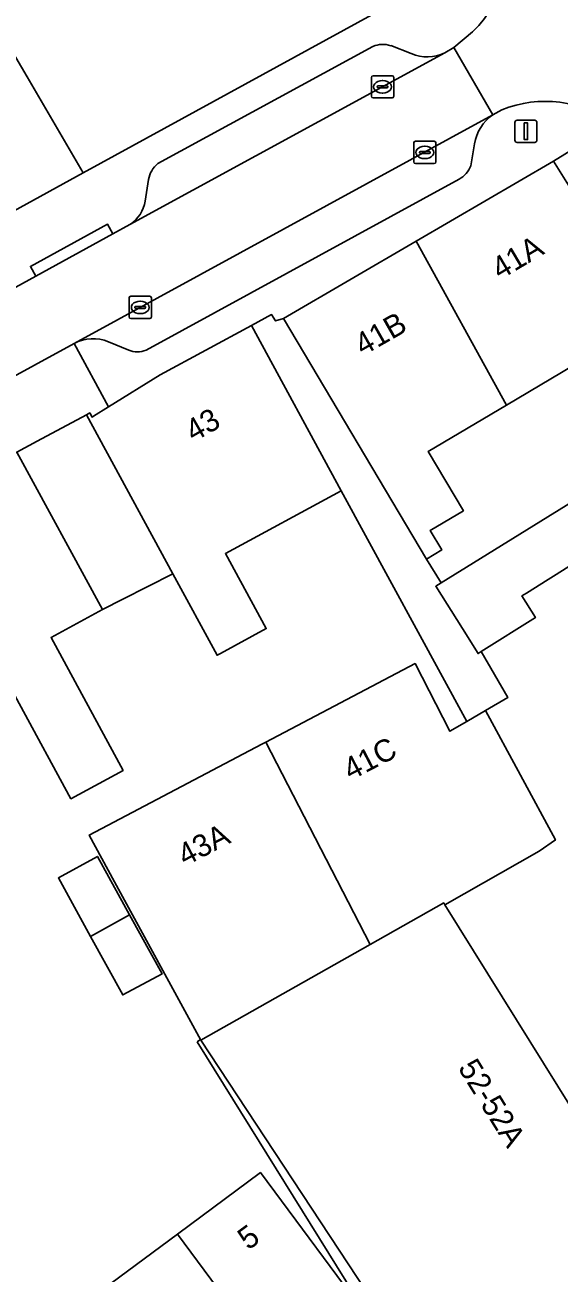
# Model space of a CAD drawing. Extents: x 161798 to 162385, y 382315 to 382833.
# Drawn here: x 162028.1 to 162052.1, y 382509.4 to 382565.6 of the extents above; entities that cross this region are included whole.
import ezdxf

# ---------------------------------------------------------------- set-up
doc = ezdxf.new("R2010")
doc.units = 0
for name, color, linetype in [('IMGEO_Erf', 7, 'Continuous'), ('IMGEO_Kolk', 7, 'Continuous'), ('IMGEO_Lichtmast', 7, 'Continuous'), ('IMGEO_Muur', 7, 'Continuous'), ('IMGEO_Pand', 7, 'Continuous'), ('IMGEO_Pand_nummerreeks', 7, 'Continuous'), ('IMGEO_Pand_overbouw', 7, 'Continuous'), ('IMGEO_Parkeervlak_open', 7, 'Continuous'), ('IMGEO_Rijbaan_lokaal_open', 7, 'Continuous'), ('IMGEO_Voetpad_open', 7, 'Continuous')]:
    doc.layers.add(name, color=color, linetype=linetype)

msp = doc.modelspace()

# ---------------------------------------------------------------- linework, layer by layer
at = {"layer": 'IMGEO_Erf'}
for points in [[(162028.173, 382563.272), (162025.918, 382567.13), (162028.455, 382568.612), (162029.641, 382569.305), (162031.72, 382570.519), (162032.732, 382568.941), (162034.268, 382569.838), (162034.971, 382568.741), (162035.289, 382568.244), (162036.988, 382569.333), (162035.431, 382571.761), (162034.53, 382571.183), (162032.819, 382573.852), (162031.224, 382576.34), (162022.991, 382571.062), (162025.032, 382567.88), (162019.435, 382564.291), (162021.947, 382559.857), (162024.412, 382555.505), (162030.697, 382558.956)], [(162058.995, 382548.046), (162058.602, 382548.668), (162055.485, 382546.819), (162053.253, 382550.581), (162049.741, 382548.497), (162046.224, 382546.411), (162047.806, 382543.743), (162046.311, 382542.856), (162046.834, 382541.975), (162046.143, 382541.565), (162046.806, 382540.495)], [(162031.032, 382524.581), (162029.583, 382527.213), (162031.337, 382528.179), (162032.787, 382525.547), (162034.25, 382522.894), (162032.481, 382521.949)]]:
    msp.add_lwpolyline(points, close=True, dxfattribs=at)
for points in [[(162045.105, 382506.067), (162035.998, 382519.906), (162032.112, 382527.044), (162030.97, 382529.141), (162038.738, 382533.23), (162038.921, 382533.326), (162045.628, 382536.857), (162047.199, 382533.818), (162047.956, 382534.259), (162042.312, 382544.643), (162037.097, 382541.81), (162038.932, 382538.433), (162036.872, 382537.313), (162036.726, 382537.234), (162034.733, 382540.903), (162030.845, 382548.062), (162028.625, 382546.867), (162027.712, 382546.375), (162031.561, 382539.287), (162029.252, 382538.035), (162032.495, 382532.051), (162030.144, 382530.776), (162027.822, 382535.062)], [(162052.997, 382541.51), (162051.981, 382540.872), (162051.626, 382540.649), (162050.638, 382540.028), (162050.439, 382539.903), (162051.048, 382538.934), (162048.608, 382537.401), (162049.81, 382535.338), (162048.802, 382534.751), (162051.946, 382528.925), (162051.211, 382528.42), (162046.977, 382526.001), (162054.63, 382513.705)], [(162031.195, 382508.4), (162034.935, 382511.174), (162038.675, 382513.949), (162043.702, 382507.173)]]:
    msp.add_lwpolyline(points, dxfattribs=at)
at = {"layer": 'IMGEO_Kolk'}
for p, q in [((162043.668, 382562.393), (162043.668, 382563.245)), ((162043.743, 382563.319), (162044.595, 382563.319)), ((162044.156, 382563.099), (162044.181, 382563.099)), ((162044.669, 382563.245), (162044.669, 382562.393)), ((162043.927, 382562.813), (162043.927, 382562.825)), ((162044.365, 382562.776), (162043.967, 382562.776)), ((162043.97, 382562.862), (162044.368, 382562.862)), ((162044.179, 382562.539), (162044.154, 382562.539)), ((162044.411, 382562.825), (162044.411, 382562.813)), ((162044.595, 382562.319), (162043.743, 382562.319)), ((162045.569, 382559.441), (162045.569, 382560.293)), ((162045.644, 382560.367), (162046.496, 382560.367)), ((162046.057, 382560.147), (162046.082, 382560.147)), ((162046.57, 382560.293), (162046.57, 382559.441)), ((162045.828, 382559.861), (162045.828, 382559.873)), ((162046.266, 382559.824), (162045.868, 382559.824)), ((162045.871, 382559.91), (162046.269, 382559.91)), ((162046.08, 382559.587), (162046.055, 382559.587)), ((162046.312, 382559.873), (162046.312, 382559.861)), ((162046.496, 382559.367), (162045.644, 382559.367)), ((162032.84, 382553.392), (162033.692, 382553.392)), ((162032.765, 382552.466), (162032.765, 382553.318)), ((162033.024, 382552.886), (162033.024, 382552.898)), ((162033.462, 382552.849), (162033.064, 382552.849)), ((162033.067, 382552.935), (162033.465, 382552.935)), ((162033.253, 382553.172), (162033.278, 382553.172)), ((162033.508, 382552.898), (162033.508, 382552.886)), ((162033.766, 382553.318), (162033.766, 382552.466)), ((162033.692, 382552.392), (162032.84, 382552.392)), ((162033.276, 382552.612), (162033.251, 382552.612))]:
    msp.add_line(p, q, dxfattribs=at)
for points in [[(162043.668, 382562.393), (162043.668, 382563.245)], [(162043.743, 382563.319), (162044.595, 382563.319)], [(162044.669, 382563.245), (162044.669, 382562.393)], [(162044.595, 382562.319), (162043.743, 382562.319)], [(162045.569, 382559.441), (162045.569, 382560.293)], [(162045.644, 382560.367), (162046.496, 382560.367)], [(162046.57, 382560.293), (162046.57, 382559.441)], [(162046.496, 382559.367), (162045.644, 382559.367)], [(162032.84, 382553.392), (162033.692, 382553.392)], [(162032.765, 382552.466), (162032.765, 382553.318)], [(162033.766, 382553.318), (162033.766, 382552.466)], [(162033.692, 382552.392), (162032.84, 382552.392)]]:
    msp.add_lwpolyline(points, dxfattribs=at)
for centre, radius, start, end in [((162043.745, 382563.243), 0.0765, 91.552, 178.448), ((162043.745, 382563.243), 0.0765, 91.552, 178.448), ((162044.593, 382563.243), 0.0765, 1.552, 88.448), ((162044.593, 382563.243), 0.0765, 1.552, 88.448), ((162043.745, 382562.395), 0.0765, 181.552, 268.448), ((162043.745, 382562.395), 0.0765, 181.552, 268.448), ((162043.967, 382562.822), 0.0403, 85.8775, 175.7526), ((162043.964, 382562.812), 0.0366, 178.938, 274.7102), ((162044.368, 382562.819), 0.043, 264.8664, 352.4533), ((162044.372, 382562.824), 0.0386, 1.7309, 96.639), ((162044.593, 382562.395), 0.0765, 271.552, 358.448), ((162044.593, 382562.395), 0.0765, 271.552, 358.448), ((162045.646, 382560.291), 0.0765, 91.552, 178.448), ((162045.646, 382560.291), 0.0765, 91.552, 178.448), ((162046.494, 382560.291), 0.0765, 1.552, 88.448), ((162046.494, 382560.291), 0.0765, 1.552, 88.448), ((162045.868, 382559.87), 0.0403, 85.8775, 175.7526), ((162045.865, 382559.86), 0.0366, 178.938, 274.7102), ((162046.269, 382559.867), 0.043, 264.8664, 352.4533), ((162046.273, 382559.872), 0.0386, 1.7309, 96.639), ((162045.646, 382559.443), 0.0765, 181.552, 268.448), ((162045.646, 382559.443), 0.0765, 181.552, 268.448), ((162046.494, 382559.443), 0.0765, 271.552, 358.448), ((162046.494, 382559.443), 0.0765, 271.552, 358.448), ((162032.842, 382553.316), 0.0765, 91.552, 178.448), ((162032.842, 382553.316), 0.0765, 91.552, 178.448), ((162033.69, 382553.316), 0.0765, 1.552, 88.448), ((162033.69, 382553.316), 0.0765, 1.552, 88.448), ((162033.064, 382552.895), 0.0403, 85.8775, 175.7526), ((162033.061, 382552.885), 0.0366, 178.938, 274.7102), ((162033.465, 382552.892), 0.043, 264.8664, 352.4533), ((162033.469, 382552.897), 0.0386, 1.7309, 96.639), ((162032.842, 382552.468), 0.0765, 181.552, 268.448), ((162032.842, 382552.468), 0.0765, 181.552, 268.448), ((162033.69, 382552.468), 0.0765, 271.552, 358.448), ((162033.69, 382552.468), 0.0765, 271.552, 358.448)]:
    msp.add_arc(centre, radius, start, end, dxfattribs=at)
for centre, major_axis, ratio, start_param, end_param in [((162044.155, 382562.819), (-0.387, 0.002), 0.722429, 4.712389, 7.853982), ((162044.18, 382562.819), (-0.39, 0.002), 0.717154, 1.570796, 4.712389), ((162046.056, 382559.867), (-0.387, 0.002), 0.722429, 4.712389, 7.853982), ((162046.081, 382559.867), (-0.39, 0.002), 0.717154, 1.570796, 4.712389), ((162033.252, 382552.892), (-0.387, 0.002), 0.722429, 4.712389, 7.853982), ((162033.277, 382552.892), (-0.39, 0.002), 0.717154, 1.570796, 4.712389)]:
    msp.add_ellipse(centre, major_axis=major_axis, ratio=ratio, start_param=start_param, end_param=end_param, dxfattribs=at)
at = {"layer": 'IMGEO_Lichtmast'}
for p, q in [((162050.225, 382561.318), (162051.015, 382561.318)), ((162051.015, 382561.318), (162050.225, 382561.318)), ((162050.125, 382560.418), (162050.125, 382561.218)), ((162050.125, 382561.218), (162050.125, 382560.418)), ((162051.115, 382561.218), (162051.115, 382560.418)), ((162051.115, 382560.418), (162051.115, 382561.218)), ((162051.015, 382560.318), (162050.225, 382560.318)), ((162050.225, 382560.318), (162051.015, 382560.318))]:
    msp.add_line(p, q, dxfattribs=at)
msp.add_lwpolyline([(162050.545, 382561.193), (162050.695, 382561.193), (162050.695, 382560.443), (162050.545, 382560.443), (162050.545, 382561.193)], dxfattribs=at)
for centre, start, end in [((162050.225, 382561.218), 90, 180), ((162050.225, 382561.218), 90, 180), ((162051.015, 382561.218), 0, 90), ((162051.015, 382561.218), 360, 90), ((162050.225, 382560.418), 180, 270), ((162050.225, 382560.418), 180, 270), ((162051.015, 382560.418), 270, 0), ((162051.015, 382560.418), 270, 0)]:
    msp.add_arc(centre, 0.1, start, end, dxfattribs=at)
at = {"layer": 'IMGEO_Muur'}
for points in [[(162035.823, 382519.838), (162035.981, 382519.937)], [(162035.823, 382519.838), (162043.702, 382507.173)]]:
    msp.add_lwpolyline(points, dxfattribs=at)
at = {"layer": 'IMGEO_Pand'}
for points in [[(162044.484, 382571.191), (162039.879, 382578.375), (162032.819, 382573.852), (162034.53, 382571.183), (162035.431, 382571.761), (162036.988, 382569.333), (162035.289, 382568.244), (162034.971, 382568.741), (162034.268, 382569.838), (162032.732, 382568.941), (162031.72, 382570.519), (162029.641, 382569.305), (162028.455, 382568.612), (162025.918, 382567.13), (162028.173, 382563.272), (162030.697, 382558.956), (162045.277, 382566.953), (162045.505, 382567.998), (162045.766, 382569.191)], [(162045.686, 382555.874), (162049.741, 382548.497), (162053.253, 382550.581), (162055.485, 382546.819), (162058.602, 382548.668), (162051.863, 382559.469)], [(162045.686, 382555.874), (162039.715, 382552.399), (162046.143, 382541.565), (162046.834, 382541.975), (162046.311, 382542.856), (162047.806, 382543.743), (162046.224, 382546.411), (162049.741, 382548.497)], [(162034.733, 382540.903), (162036.726, 382537.234), (162036.872, 382537.313), (162038.932, 382538.433), (162037.097, 382541.81), (162042.312, 382544.643), (162038.271, 382552.078), (162034.161, 382549.86), (162031.842, 382548.421), (162031.163, 382548), (162031.095, 382547.958), (162030.996, 382548.143), (162030.845, 382548.062)], [(162062.305, 382542.767), (162058.995, 382548.046), (162046.806, 382540.495), (162046.563, 382540.344), (162047.758, 382538.441), (162048.467, 382537.312), (162048.608, 382537.401), (162051.048, 382538.934), (162050.439, 382539.903), (162050.638, 382540.028), (162051.626, 382540.649), (162051.981, 382540.872), (162052.997, 382541.51), (162053.365, 382540.924), (162054.134, 382539.7), (162055.064, 382538.219)], [(162031.561, 382539.287), (162027.712, 382546.375), (162026.763, 382545.865), (162023.051, 382543.867), (162027.822, 382535.062), (162030.144, 382530.776), (162032.495, 382532.051), (162029.252, 382538.035)], [(162048.802, 382534.751), (162047.956, 382534.259), (162047.199, 382533.818), (162045.628, 382536.857), (162038.921, 382533.326), (162043.605, 382524.213), (162046.923, 382526.087), (162046.977, 382526.001), (162051.211, 382528.42), (162051.946, 382528.925)], [(162038.921, 382533.326), (162038.738, 382533.23), (162030.97, 382529.141), (162032.112, 382527.044), (162035.998, 382519.906), (162043.605, 382524.213)], [(162029.583, 382527.213), (162031.032, 382524.581), (162032.787, 382525.547), (162031.337, 382528.179)], [(162046.977, 382526.001), (162046.923, 382526.087), (162043.605, 382524.213), (162035.998, 382519.906), (162045.105, 382506.067), (162045.963, 382504.763), (162047.706, 382502.114), (162052.472, 382505.116), (162057.663, 382508.386), (162057.823, 382508.133), (162069.515, 382515.498), (162065.94, 382520.822), (162054.63, 382513.705)], [(162032.787, 382525.547), (162031.032, 382524.581), (162032.481, 382521.949), (162034.25, 382522.894)], [(162038.675, 382513.949), (162034.935, 382511.174), (162040.989, 382503.014), (162041.887, 382503.681), (162042.762, 382504.33), (162044.63, 382505.717), (162044.729, 382505.79), (162043.702, 382507.173)], [(162034.935, 382511.174), (162031.195, 382508.4), (162037.25, 382500.238), (162039.152, 382501.65), (162039.963, 382502.252), (162040.989, 382503.014)]]:
    msp.add_lwpolyline(points, close=True, dxfattribs=at)
at = {"layer": 'IMGEO_Pand_overbouw'}
msp.add_lwpolyline([(162027.712, 382546.375), (162031.561, 382539.287), (162032.485, 382539.758), (162034.733, 382540.903), (162030.845, 382548.062), (162028.625, 382546.867)], close=True, dxfattribs=at)
at = {"layer": 'IMGEO_Parkeervlak_open'}
for points in [[(162043.736, 382564.638), (162034.058, 382559.363)], [(162045.459, 382564.313), (162044.533, 382564.673)], [(162032.803, 382556.617), (162046.972, 382564.346)], [(162049.132, 382561.565), (162030.29, 382551.273)], [(162048.135, 382559.262), (162048.312, 382560.248)], [(162033.643, 382558.644), (162033.488, 382557.678)], [(162033.528, 382550.964), (162047.61, 382558.67)], [(162031.833, 382551.344), (162032.745, 382550.961)]]:
    msp.add_lwpolyline(points, dxfattribs=at)
for centre, radius, start, end in [((162044.18, 382563.627), 1.104, 71.3332, 113.6958), ((162046.179, 382565.987), 1.822, 246.7139, 295.785), ((162050.226, 382559.97), 1.934, 124.452, 171.7329), ((162034.717, 382558.503), 1.083, 127.479, 172.5348), ((162047.154, 382559.603), 1.039, 296.0511, 340.8141), ((162031.914, 382557.943), 1.596, 303.8463, 350.4598), ((162031.136, 382549.68), 1.804, 67.2893, 117.9798), ((162033.132, 382552.047), 1.153, 250.3703, 290.0687)]:
    msp.add_arc(centre, radius, start, end, dxfattribs=at)
at = {"layer": 'IMGEO_Rijbaan_lokaal_open'}
msp.add_lwpolyline([(162048.22, 382565.291), (162047.375, 382564.587), (162049.132, 382561.565), (162049.539, 382561.789)], dxfattribs=at)
msp.add_lwpolyline([(162032.033, 382556.197), (162028.564, 382554.299), (162025.416, 382552.577), (162008.648, 382543.569), (162010.317, 382540.49), (162025.09, 382548.438), (162030.29, 382551.273), (162049.132, 382561.565), (162047.375, 382564.587), (162046.972, 382564.346), (162032.803, 382556.617)], close=True, dxfattribs=at)
for centre, radius, start, end in [((162045.366, 382568.38), 4.205, 312.7334, 38.7709), ((162051.504, 382556.857), 5.309, 54.347, 111.7264)]:
    msp.add_arc(centre, radius, start, end, dxfattribs=at)
at = {"layer": 'IMGEO_Voetpad_open'}
for points in [[(162045.277, 382566.953), (162030.697, 382558.956), (162024.412, 382555.505)], [(162046.972, 382564.346), (162047.375, 382564.587), (162048.22, 382565.291)], [(162034.058, 382559.363), (162043.736, 382564.638)], [(162044.533, 382564.673), (162045.459, 382564.313)], [(162049.539, 382561.789), (162049.132, 382561.565)], [(162030.29, 382551.273), (162031.842, 382548.421), (162034.161, 382549.86), (162038.271, 382552.078), (162039.174, 382552.568), (162039.345, 382552.281), (162039.715, 382552.399), (162045.686, 382555.874), (162051.863, 382559.469), (162054.599, 382561.171)], [(162054.599, 382561.171), (162051.863, 382559.469), (162058.602, 382548.668), (162058.995, 382548.046), (162062.305, 382542.767), (162065.729, 382537.304), (162069.305, 382531.6), (162072.69, 382526.201), (162073.232, 382525.358), (162076.885, 382519.522), (162079.956, 382521.492), (162078.203, 382524.285), (162076.622, 382526.804)], [(162048.312, 382560.248), (162048.135, 382559.262)], [(162033.488, 382557.678), (162033.643, 382558.644)], [(162047.61, 382558.67), (162033.528, 382550.964)], [(162025.416, 382552.577), (162028.564, 382554.299), (162028.325, 382554.737), (162031.794, 382556.635), (162032.033, 382556.197), (162032.803, 382556.617)], [(162032.745, 382550.961), (162031.833, 382551.344)]]:
    msp.add_lwpolyline(points, dxfattribs=at)
for points in [[(162032.033, 382556.197), (162031.794, 382556.635), (162028.325, 382554.737), (162028.564, 382554.299)], [(162039.715, 382552.399), (162039.345, 382552.281), (162039.174, 382552.568), (162038.271, 382552.078), (162042.312, 382544.643), (162047.956, 382534.259), (162048.802, 382534.751), (162049.81, 382535.338), (162048.608, 382537.401), (162048.467, 382537.312), (162047.758, 382538.441), (162046.563, 382540.344), (162046.806, 382540.495), (162046.143, 382541.565)], [(162030.845, 382548.062), (162030.996, 382548.143), (162031.095, 382547.958), (162031.163, 382548), (162031.842, 382548.421), (162030.29, 382551.273), (162025.09, 382548.438), (162026.763, 382545.865), (162027.712, 382546.375), (162028.625, 382546.867)]]:
    msp.add_lwpolyline(points, close=True, dxfattribs=at)
for centre, radius, start, end in [((162045.366, 382568.38), 4.205, 312.7334, 38.7709), ((162044.18, 382563.627), 1.104, 71.3332, 113.6958), ((162046.179, 382565.987), 1.822, 246.7139, 295.785), ((162051.504, 382556.857), 5.309, 54.347, 111.7264), ((162050.226, 382559.97), 1.934, 124.452, 171.7329), ((162034.717, 382558.503), 1.083, 127.479, 172.5348), ((162047.154, 382559.603), 1.039, 296.0511, 340.8141), ((162031.914, 382557.943), 1.596, 303.8463, 350.4598), ((162031.136, 382549.68), 1.804, 67.2893, 117.9798), ((162033.132, 382552.047), 1.153, 250.3703, 290.0687)]:
    msp.add_arc(centre, radius, start, end, dxfattribs=at)

# ---------------------------------------------------------------- texts
at = {"layer": 'IMGEO_Pand_nummerreeks'}
for s, rotation, p in [('41A', 30.681, (162049.457, 382554.114)), ('41B', 29.6631, (162043.281, 382550.693)), ('43', 29.71, (162035.663, 382546.81)), ('41C', 27.5192, (162042.733, 382531.578)), ('43A', 27.4835, (162035.283, 382527.722)), ('52-52A', 301.6557, (162047.537, 382518.664)), ('5', 36.5719, (162038.127, 382510.43))]:
    msp.add_text(s, height=1, rotation=rotation, dxfattribs=at).set_placement(p)

doc.saveas('drawing.dxf')
